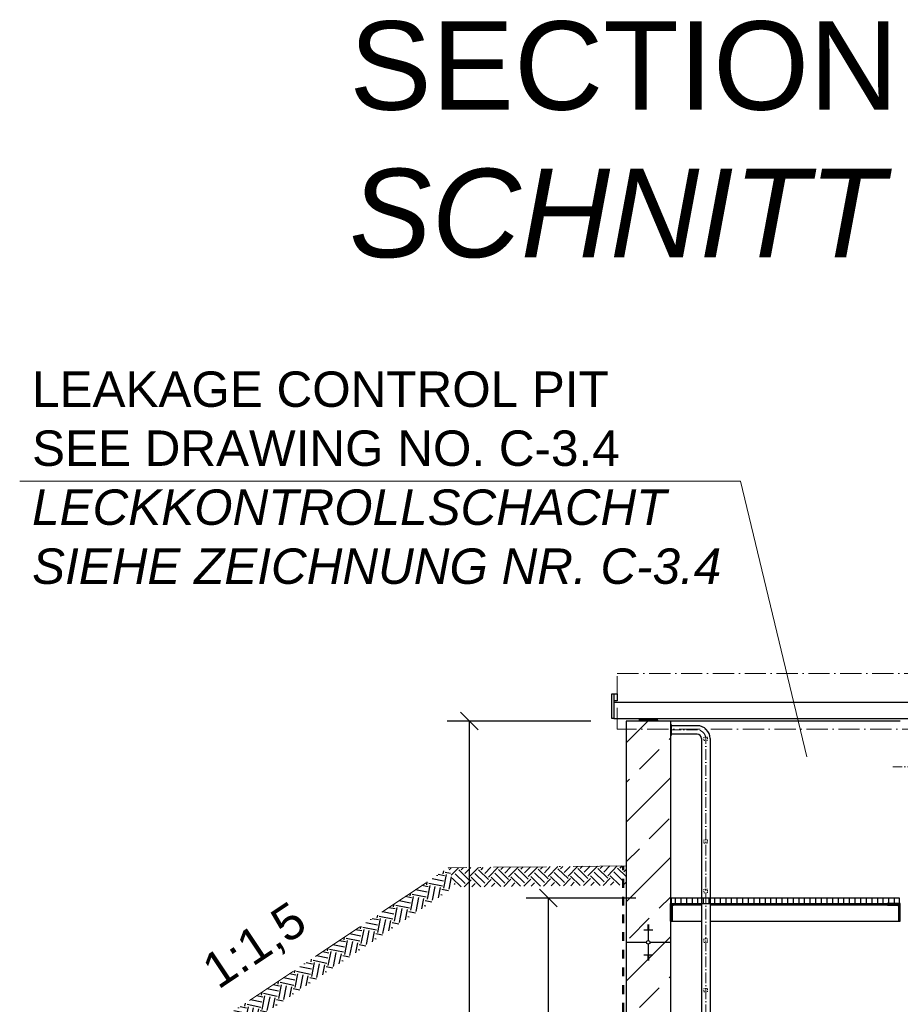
# Model space of a CAD drawing. Header units: millimetres. Extents: x -14064 to 10606674, y -83552 to 74051.
# Tile 600 of 656: x -12134 to -7155, y 34537 to 40101. Entities that reach past the tile are written whole.
import ezdxf

# ---------------------------------------------------------------- set-up
doc = ezdxf.new("R2010")
doc.units = ezdxf.units.MM
doc.linetypes.add('ACAD_ISO10W100', pattern=[18, 12, -3, 0, -3])
doc.linetypes.add('JIS_02_1.0', pattern=[2, 1, -1])
doc.layers.add('Bemaßung', color=7, linetype='Continuous', lineweight=9)
doc.layers.add('Beschriftung', color=7, linetype='Continuous', lineweight=9)
doc.styles.add('LBB3.5M1000', font='isocp.shx', dxfattribs={"height": 3.5})
doc.dimstyles.new('DIN', dxfattribs={"dimtxt": 2.5, "dimasz": 2.5, "dimexe": 1.25, "dimexo": 0.625, "dimtad": 1, "dimtih": 1, "dimdec": 4, "dimdsep": 46, "dimlunit": 6, "dimtxsty": 'Standard', "dimcen": 2.5, "dimadec": 0, "dimazin": 0, "dimtfac": 1, "dimtdec": 4, "dimtmove": 0, "dimatfit": 3, "dimfxl": 0, "dimtvp": 1, "dimtolj": 1, "dimtzin": 0, "dimarcsym": 0})
pattern_1 = [(45, (-92690.9154, 73456.7922), (-2.24506403, 2.24506403), [])]

# ---------------------------------------------------------------- blocks, each defined once
blk = doc.blocks.new('_Oblique')
at = {"color": 0, "linetype": 'ByBlock', "lineweight": -2}
blk.add_line((-0.5, -0.5), (0.5, 0.5), dxfattribs=at)
blk = doc.blocks.new('*D22')
at = {"layer": 'Bemaßung', "color": 0, "lineweight": -2, "transparency": 16777216}
for p, q in [((-8905.4, 36137), (-9717.4, 36137)), ((-9592.4, 36137), (-9592.4, 31492.2)), ((-9592.4, 25947), (-9592.4, 30592.2)), ((-8905.4, 25947), (-9717.4, 25947))]:
    blk.add_line(p, q, dxfattribs=at)
at = {"layer": 'DEFPOINTS', "color": 0, "transparency": 16777216}
for p in [(-8705.4, 36137), (-9592.4, 25947), (-8705.4, 25947)]:
    blk.add_point(p, dxfattribs=at)
at = {"layer": 'Bemaßung', "color": 0, "lineweight": -2, "transparency": 16777216, "xscale": 100, "yscale": 100, "zscale": 100}
for p, rotation in [((-9592.4, 36137), 90), ((-9592.4, 25947), 270)]:
    blk.add_blockref('_Oblique', p, dxfattribs=dict(at, rotation=rotation))
at = {"layer": 'Bemaßung', "color": 0, "transparency": 16777216, "insert": (-9611.5, 31042.2), "char_height": 200, "attachment_point": 5, "rotation": 90}
blk.add_mtext('\\A1;10.190', dxfattribs=at)
blk = doc.blocks.new('*D196')
at = {"layer": 'Bemaßung', "color": 0, "lineweight": -2, "transparency": 16777216}
for p, q in [((-8650.4, 35137), (-9270.7, 35137)), ((-9145.7, 35137), (-9145.7, 30542)), ((-8650.4, 30542), (-9270.7, 30542))]:
    blk.add_line(p, q, dxfattribs=at)
at = {"layer": 'DEFPOINTS', "color": 0, "transparency": 16777216}
for p in [(-8450.4, 35137), (-9145.7, 30542), (-8450.4, 30542)]:
    blk.add_point(p, dxfattribs=at)
at = {"layer": 'Bemaßung', "color": 0, "lineweight": -2, "transparency": 16777216, "xscale": 100, "yscale": 100, "zscale": 100}
for p, rotation in [((-9145.7, 35137), 90), ((-9145.7, 30542), 270)]:
    blk.add_blockref('_Oblique', p, dxfattribs=dict(at, rotation=rotation))
at = {"layer": 'Bemaßung', "color": 0, "transparency": 16777216, "insert": (-9295.7, 32839.5), "char_height": 200, "attachment_point": 5, "rotation": 90}
blk.add_mtext('\\A1;4.595', dxfattribs=at)

msp = doc.modelspace()

# ---------------------------------------------------------------- hatches: boundary and pattern name
at = {"lineweight": 13}
h = msp.add_hatch(dxfattribs=at)
h.set_pattern_fill('ANSI33', color=256, scale=50, style=0)
h.set_pattern_definition([(45, (-267.94, 0), (-224.5064, 224.5064), []), (45, (-43.43, 0), (-224.5064, 224.5064), [158.75, -79.375])])
h.paths.add_polyline_path([(-8455.40297, 25947.01446), (-8705.40297, 25947.01446), (-8705.40297, 36137.01446), (-8455.40297, 36137.01446)])
h = msp.add_hatch()
h.set_pattern_fill('EARTH', color=256, scale=12.5, angle=78.69, style=0)
h.set_pattern_definition([(78.69, (690.09, 0), (-62.26676, 93.40038), [79.375, -79.375]), (78.69, (660.9, 5.84), (-62.26676, 93.40038), [79.375, -79.375]), (78.69, (631.71, 11.675), (-62.26676, 93.40038), [79.375, -79.375]), (168.69, (623.93, 23.35), (-93.40038, -62.26676), [79.375, -79.375]), (168.69, (629.77, 52.54), (-93.40038, -62.26676), [79.375, -79.375]), (168.69, (635.605, 81.725), (-93.40038, -62.26676), [79.375, -79.375])])
h.paths.add_polyline_path([(-9673.57255, 35201.24087), (-9709.76275, 35308.22127), (-11205.51152, 34311.05543), (-11145.0005, 34220.2889)])
h = msp.add_hatch()
h.set_pattern_fill('EARTH', color=256, scale=12.5, angle=45.64495339, style=0)
h.set_pattern_definition([(45.64495, (-33029.07, 72597.91), (-1.26356, 112.24609), [79.375, -79.375]), (45.64495, (-33050.356, 72618.72), (-1.26356, 112.24609), [79.375, -79.375]), (45.64495, (-33071.64, 72639.53), (-1.26356, 112.24609), [79.375, -79.375]), (135.64495, (-33071.8, 72653.56), (-112.24609, -1.26356), [79.375, -79.375]), (135.64495, (-33050.99, 72674.84), (-112.24609, -1.26356), [79.375, -79.375]), (135.64495, (-33030.18, 72696.126), (-112.24609, -1.26356), [79.375, -79.375])])
h.paths.add_polyline_path([(-8705.40297, 35210.47135), (-8705.40297, 35319.56605), (-9709.70376, 35308.2606), (-9671.57507, 35199.59512)])
h = msp.add_hatch()
h.set_pattern_fill('ANSI31', color=256, scale=10, angle=45)
h.set_pattern_definition([(90, (-92690.915, 73456.792), (-31.75, 5e-15), [])])
h.paths.add_polyline_path([(-8450.40297, 35107.01446), (-7160.40297, 35107.01446), (-7160.40297, 35137.01446), (-8450.40297, 35137.01446)])
at = {"lineweight": 9}
h = msp.add_hatch(dxfattribs=at)
h.set_pattern_fill('ANSI31', color=256)
h.set_pattern_definition(pattern_1)
edge = h.paths.add_edge_path()
edge.add_line((-8455.40297, 35007.01446), (-8455.40297, 35107.01446))
edge.add_line((-8455.40297, 35107.01446), (-8380.40297, 35107.01446))
edge.add_line((-8380.40297, 35107.01446), (-8380.40297, 35102.01446))
edge.add_arc((-8385.40297, 35102.01446), 5, -90, 0, ccw=False)
edge.add_line((-8385.40297, 35097.01446), (-8435.40297, 35097.01446))
edge.add_arc((-8435.40297, 35087.01446), 10, 90, 180)
edge.add_line((-8445.40297, 35087.01446), (-8445.40297, 35012.01446))
edge.add_arc((-8450.40297, 35012.01446), 5, -90, 0, ccw=False)
edge.add_line((-8450.40297, 35007.01446), (-8455.40297, 35007.01446))
h = msp.add_hatch(dxfattribs=at)
h.set_pattern_fill('ANSI31', color=256)
h.set_pattern_definition(pattern_1)
edge = h.paths.add_edge_path()
edge.add_line((-7155.40297, 35007.01446), (-7155.40297, 35107.01446))
edge.add_line((-7155.40297, 35107.01446), (-7230.40297, 35107.01446))
edge.add_line((-7230.40297, 35107.01446), (-7230.40297, 35102.01446))
edge.add_arc((-7225.40297, 35102.01446), 5, 180, 270)
edge.add_line((-7225.40297, 35097.01446), (-7175.40297, 35097.01446))
edge.add_arc((-7175.40297, 35087.01446), 10, 0, 90, ccw=False)
edge.add_line((-7165.40297, 35087.01446), (-7165.40297, 35012.01446))
edge.add_arc((-7160.40297, 35012.01446), 5, 180, 270)
edge.add_line((-7160.40297, 35007.01446), (-7155.40297, 35007.01446))

# ---------------------------------------------------------------- linework, layer by layer
for p, q in [((-8785.40297, 36152.01446), (-8785.40297, 36292.01446)), ((-8785.40297, 36292.01446), (-8775.40297, 36292.01446)), ((-8775.40297, 36292.01446), (-8775.40297, 36242.01446)), ((-8775.40297, 36292.01446), (-8755.40297, 36292.01446)), ((-8755.40297, 36292.01446), (-8755.40297, 36252.01446)), ((-8755.40297, 36252.01446), (-8775.40297, 36252.01446)), ((-5230.40297, 36242.01446), (-8775.40297, 36242.01446)), ((-8775.40297, 36242.01446), (-8775.40297, 36152.01446)), ((-8775.40297, 36152.01446), (-8785.40297, 36152.01446)), ((-8775.40297, 36152.01446), (-5230.40297, 36152.01446)), ((-8455.40297, 36137.01446), (-8705.40297, 36137.01446)), ((-8705.40297, 36137.01446), (-8705.40297, 25393.01446)), ((-8630.40297, 36142.01446), (-8635.40297, 36137.01446)), ((-8630.40297, 36142.01446), (-8630.40297, 36152.01446)), ((-8530.40297, 36142.01446), (-8630.40297, 36142.01446)), ((-8530.40297, 36152.01446), (-8530.40297, 36142.01446)), ((-8530.40297, 36142.01446), (-8525.40297, 36137.01446)), ((-7155.40297, 36137.01446), (-8455.40297, 36137.01446)), ((-8455.40297, 36137.01446), (-8455.40297, 25947.47446)), ((-8303.70297, 36111.16446), (-8449.40297, 36111.16446)), ((-8303.70297, 36062.86446), (-8449.40297, 36062.86446)), ((-8279.55297, 36038.71446), (-8279.55297, 34457.82946)), ((-8231.25297, 36038.71446), (-8231.25297, 26097.01446)), ((-8279.55297, 35097.01446), (-8385.40297, 35097.01446)), ((-7225.40297, 35097.01446), (-8231.25297, 35097.01446)), ((-8455.40297, 35007.01446), (-8279.55297, 35007.01446)), ((-8231.25297, 35007.01446), (-7155.40297, 35007.01446)), ((-8605.40297, 34958.5085), (-8555.40297, 34958.5085)), ((-8585.40297, 34986.66774), (-8575.40297, 34986.66774)), ((-8585.40297, 34983.14783), (-8575.40297, 34983.14783)), ((-8585.40297, 34979.62793), (-8575.40297, 34979.62793)), ((-8585.40297, 34976.10802), (-8575.40297, 34976.10802)), ((-8585.40297, 34972.58812), (-8575.40297, 34972.58812)), ((-8585.40297, 34969.06821), (-8575.40297, 34969.06821)), ((-8585.40297, 34965.54831), (-8575.40297, 34965.54831)), ((-8585.40297, 34962.0284), (-8575.40297, 34962.0284)), ((-8580.40297, 34987.01446), (-8580.40297, 34897.36699)), ((-8590.7555, 34887.01446), (-8705.40297, 34887.01446)), ((-8580.40297, 34876.66193), (-8580.40297, 34787.01446)), ((-8455.40297, 34887.01446), (-8570.05044, 34887.01446)), ((-8605.40297, 34815.52042), (-8555.40297, 34815.52042)), ((-8585.40297, 34812.00051), (-8575.40297, 34812.00051)), ((-8585.40297, 34808.48061), (-8575.40297, 34808.48061)), ((-8585.40297, 34804.9607), (-8575.40297, 34804.9607)), ((-8585.40297, 34801.4408), (-8575.40297, 34801.4408)), ((-8585.40297, 34797.92089), (-8575.40297, 34797.92089)), ((-8585.40297, 34794.40099), (-8575.40297, 34794.40099)), ((-8585.40297, 34790.88108), (-8575.40297, 34790.88108)), ((-8585.40297, 34787.36118), (-8575.40297, 34787.36118))]:
    msp.add_line(p, q)
at = {"linetype": 'ACAD_ISO10W100', "lineweight": 18, "ltscale": 5}
for p, q in [((-8303.70297, 36087.01446), (-8449.40297, 36087.01446)), ((-8255.40297, 26097.01446), (-8255.40297, 36038.71446)), ((-6875.51798, 35879.22523), (-7197.13052, 35879.22523))]:
    msp.add_line(p, q, dxfattribs=at)
at = {"linetype": 'ACAD_ISO10W100', "lineweight": 13, "ltscale": 25}
for p in [(-11209.70376, 34308.2606), (-8705.40297, 35319.56605)]:
    msp.add_line(p, (-9709.70376, 35308.2606), dxfattribs=at)
at = {"linetype": 'JIS_02_1.0', "lineweight": 50, "ltscale": 50}
msp.add_line((-8721.51521, 25395.01446), (-8721.51521, 35319.38468), dxfattribs=at)
at = {"linetype": 'ACAD_ISO10W100', "lineweight": 18, "ltscale": 10}
msp.add_lwpolyline([(-8755.40297, 36407.01446), (-6845.40297, 36407.01446), (-6845.40297, 36092.01446), (-8755.40297, 36092.01446)], close=True, dxfattribs=at)
for points in [[(-8455.40297, 36057.01446), (-8449.40297, 36057.01446), (-8449.40297, 36117.01446), (-8455.40297, 36117.01446)], [(-8450.40297, 35107.01446), (-7160.40297, 35107.01446), (-7160.40297, 35137.01446), (-8450.40297, 35137.01446)]]:
    msp.add_lwpolyline(points, close=True)
at = {"linetype": 'JIS_02_1.0', "lineweight": 18, "ltscale": 5}
for points in [[(-8265.40297, 36027.01446), (-8245.40297, 36027.01446), (-8245.40297, 36047.01446), (-8265.40297, 36047.01446)], [(-8265.40297, 35447.01446), (-8245.40297, 35447.01446), (-8245.40297, 35467.01446), (-8265.40297, 35467.01446)], [(-8265.40297, 35167.01446), (-8245.40297, 35167.01446), (-8245.40297, 35187.01446), (-8265.40297, 35187.01446)], [(-8265.40297, 34887.01446), (-8245.40297, 34887.01446), (-8245.40297, 34907.01446), (-8265.40297, 34907.01446)], [(-8265.40297, 34607.01446), (-8245.40297, 34607.01446), (-8245.40297, 34627.01446), (-8265.40297, 34627.01446)]]:
    msp.add_lwpolyline(points, close=True, dxfattribs=at)
for points in [[(-8455.40297, 35007.01446), (-8455.40297, 35107.01446), (-8380.40297, 35107.01446), (-8380.40297, 35102.01446, -0.4142135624), (-8385.40297, 35097.01446), (-8435.40297, 35097.01446, 0.4142135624), (-8445.40297, 35087.01446), (-8445.40297, 35012.01446, -0.4142135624), (-8450.40297, 35007.01446)], [(-7155.40297, 35007.01446), (-7155.40297, 35107.01446), (-7230.40297, 35107.01446), (-7230.40297, 35102.01446, 0.4142135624), (-7225.40297, 35097.01446), (-7175.40297, 35097.01446, -0.4142135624), (-7165.40297, 35087.01446), (-7165.40297, 35012.01446, 0.4142135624), (-7160.40297, 35007.01446)]]:
    msp.add_lwpolyline(points, format="xyb", close=True)
msp.add_circle((-8580.40297, 34887.01446), 10.35253)
for radius in [72.45, 24.15]:
    msp.add_arc((-8303.70297, 36038.71446), radius, 0, 90)
at = {"linetype": 'ACAD_ISO10W100', "lineweight": 18, "ltscale": 5}
msp.add_arc((-8303.70297, 36038.71446), 48.3, 0, 90, dxfattribs=at)
at = {"layer": 'Beschriftung', "lineweight": 13}
for p, q in [((-12133.8412, 37492.85805), (-8058.81779, 37492.85805)), ((-8058.81779, 37492.85805), (-7684.70746, 35935.26886))]:
    msp.add_line(p, q, dxfattribs=at)

# ---------------------------------------------------------------- texts
at = {"insert": (-11122.63403, 34783.83549), "char_height": 200, "width": 340.570193, "attachment_point": 1, "rotation": 33.69006753, "style": 'LBB3.5M1000'}
msp.add_mtext('{\\fArial|b0|i0|c0|p34;1:1,5}', dxfattribs=at)
at = {"layer": 'Beschriftung', "attachment_point": 1, "style": 'LBB3.5M1000'}
for s, insert, char_height, width in [('{\\fArial|b0|i0|c0|p34;SECTION\\P\\fArial|b0|i1|c0|p34;SCHNITT}', (-10270.57412, 40092.14073), 500, 3443.0793233), ('{\\fArial|b0|i0|c0|p34;LEAKAGE CONTROL PIT\\PSEE DRAWING NO. C-3.4\\P\\fArial|b0|i1|c0|p34;LECKKONTROLLSCHACHT\\PSIEHE ZEICHNUNG NR. C-3.4}', (-12063.75888, 38113.06364), 200, 7399.5425203)]:
    msp.add_mtext(s, dxfattribs=dict(at, insert=insert, char_height=char_height, width=width))

# ---------------------------------------------------------------- dimensions: what is measured, and where the dimension line sits
at = {"layer": 'Bemaßung'}
dim = msp.add_linear_dim(base=(-9592.38247, 25947.01446), p1=(-8705.40297, 36137.01446), p2=(-8705.40297, 25947.01446), angle=90, text='10.190', dimstyle='DIN', override={"dimscale": 100, "dimtxt": 2, "dimasz": 1, "dimexo": 2, "dimgap": 0.5, "dimtih": 0, "dimblk1": 'Oblique', "dimblk2": 'Oblique', "dimsah": 1, "dimtmove": 2}, dxfattribs=at)
dim.commit()
dim.dimension.update_dxf_attribs({"geometry": '*D22', "text_midpoint": (-9611.49119, 31042.24446), "dimtype": 160})
dim = msp.add_linear_dim(base=(-9145.73539, 30542.01446), p1=(-8450.40297, 35137.01446), p2=(-8450.40297, 30542.01446), angle=90, dimstyle='DIN', override={"dimscale": 100, "dimtxt": 2, "dimasz": 1, "dimexo": 2, "dimgap": 0.5, "dimtih": 0, "dimblk1": 'Oblique', "dimblk2": 'Oblique', "dimsah": 1, "dimtmove": 2}, dxfattribs=at)
dim.commit()
dim.dimension.update_dxf_attribs({"geometry": '*D196', "text_midpoint": (-9295.73539, 32839.51446)})

doc.saveas('drawing.dxf')
